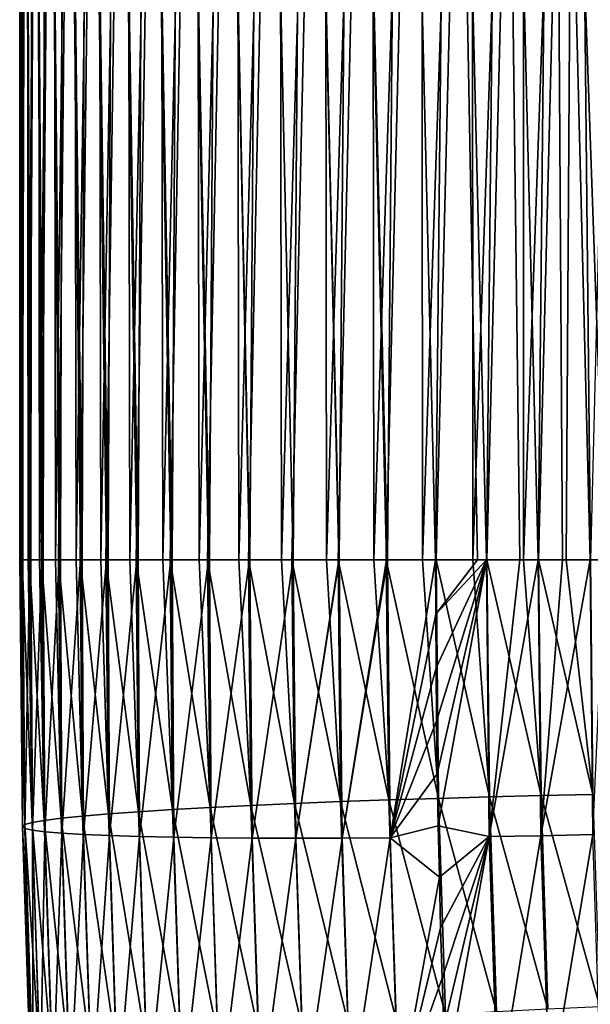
# Model space of a CAD drawing. Header units: millimetres. Extents: x -522 to 188, y -54 to 63.
# Tile 908 of 1056: x 2.5 to 5.64, y -42.34 to -36.91. Entities that reach past the tile are written whole.
import ezdxf

# ---------------------------------------------------------------- set-up
doc = ezdxf.new("R2010")
doc.units = ezdxf.units.MM
doc.header["$LTSCALE"] = 65.185185
for name, color, linetype in [('34', 7, 'CONTINUOUS'), ('35', 7, 'CONTINUOUS'), ('39', 7, 'CONTINUOUS'), ('40', 7, 'CONTINUOUS')]:
    doc.layers.add(name, color=color, linetype=linetype)

msp = doc.modelspace()

# ---------------------------------------------------------------- linework, layer by layer
at = {"layer": '34', "linetype": 'CONTINUOUS'}
for points in [[(5.2757, -31.7857, -2.9916), (5.5611, -31.7857, -2.9994), (5.2757, -39.8857, -2.9916), (5.2757, -31.7857, -2.9916)], [(5.2757, -39.8857, -2.9916), (5.5611, -31.7857, -2.9994), (5.3584, -39.8857, -2.9967), (5.2757, -39.8857, -2.9916)], [(5.3584, -39.8857, -2.9967), (5.5611, -31.7857, -2.9994), (5.5105, -39.8857, -3), (5.3584, -39.8857, -2.9967)], [(5.5105, -39.8857, -3), (5.5611, -31.7857, -2.9994), (5.6442, -39.8857, -2.9965), (5.5105, -39.8857, -3)], [(5.5611, -31.7857, -2.9994), (5.846, -31.7857, -2.98), (5.6442, -39.8857, -2.9965), (5.5611, -31.7857, -2.9994)]]:
    msp.add_3dface(points, dxfattribs=at)
at = {"layer": '35', "linetype": 'CONTINUOUS'}
for points in [[(2.51, -39.8857, -0.2453), (2.5, -39.8857, 0.0034), (2.5069, -31.7857, -0.2038), (2.51, -39.8857, -0.2453)], [(2.5, -39.8857, 0.0034), (2.5002, -39.8857, 0.0372), (2.5069, -31.7857, -0.2038), (2.5, -39.8857, 0.0034)], [(2.5069, -31.7857, -0.2038), (2.5002, -39.8857, 0.0372), (2.5011, -31.7857, 0.0817), (2.5069, -31.7857, -0.2038)], [(2.5002, -39.8857, 0.0372), (2.5139, -39.8857, 0.2889), (2.5011, -31.7857, 0.0817), (2.5002, -39.8857, 0.0372)], [(2.5139, -39.8857, 0.2889), (2.5171, -39.8857, 0.3194), (2.5011, -31.7857, 0.0817), (2.5139, -39.8857, 0.2889)], [(2.5011, -31.7857, 0.0817), (2.5171, -39.8857, 0.3194), (2.5225, -31.7857, 0.3664), (2.5011, -31.7857, 0.0817)], [(2.5399, -31.7857, -0.4874), (2.51, -39.8857, -0.2453), (2.5069, -31.7857, -0.2038), (2.5399, -31.7857, -0.4874)], [(2.5133, -39.8857, -0.282), (2.51, -39.8857, -0.2453), (2.5399, -31.7857, -0.4874), (2.5133, -39.8857, -0.282)], [(2.5464, -39.8857, -0.5257), (2.5133, -39.8857, -0.282), (2.5399, -31.7857, -0.4874), (2.5464, -39.8857, -0.5257)], [(2.5171, -39.8857, 0.3194), (2.555, -39.8857, 0.5717), (2.5225, -31.7857, 0.3664), (2.5171, -39.8857, 0.3194)], [(2.5225, -31.7857, 0.3664), (2.5604, -39.8857, 0.5988), (2.5708, -31.7857, 0.6477), (2.5225, -31.7857, 0.3664)], [(2.555, -39.8857, 0.5717), (2.5604, -39.8857, 0.5988), (2.5225, -31.7857, 0.3664), (2.555, -39.8857, 0.5717)], [(2.5996, -31.7857, -0.7665), (2.5464, -39.8857, -0.5257), (2.5399, -31.7857, -0.4874), (2.5996, -31.7857, -0.7665)], [(2.5537, -39.8857, -0.5649), (2.5464, -39.8857, -0.5257), (2.5996, -31.7857, -0.7665), (2.5537, -39.8857, -0.5649)], [(2.609, -39.8857, -0.8013), (2.5537, -39.8857, -0.5649), (2.5996, -31.7857, -0.7665), (2.609, -39.8857, -0.8013)], [(2.5604, -39.8857, 0.5988), (2.6227, -39.8857, 0.8493), (2.5708, -31.7857, 0.6477), (2.5604, -39.8857, 0.5988)], [(2.5708, -31.7857, 0.6477), (2.6298, -39.8857, 0.8729), (2.6456, -31.7857, 0.9232), (2.5708, -31.7857, 0.6477)], [(2.6227, -39.8857, 0.8493), (2.6298, -39.8857, 0.8729), (2.5708, -31.7857, 0.6477), (2.6227, -39.8857, 0.8493)], [(2.6856, -31.7857, -1.0388), (2.609, -39.8857, -0.8013), (2.5996, -31.7857, -0.7665), (2.6856, -31.7857, -1.0388)], [(2.6208, -39.8857, -0.8427), (2.609, -39.8857, -0.8013), (2.6856, -31.7857, -1.0388), (2.6208, -39.8857, -0.8427)], [(2.6973, -39.8857, -1.07), (2.6208, -39.8857, -0.8427), (2.6856, -31.7857, -1.0388), (2.6973, -39.8857, -1.07)], [(2.6298, -39.8857, 0.8729), (2.7166, -39.8857, 1.1192), (2.6456, -31.7857, 0.9232), (2.6298, -39.8857, 0.8729)], [(2.6456, -31.7857, 0.9232), (2.7247, -39.8857, 1.1392), (2.7463, -31.7857, 1.1904), (2.6456, -31.7857, 0.9232)], [(2.7166, -39.8857, 1.1192), (2.7247, -39.8857, 1.1392), (2.6456, -31.7857, 0.9232), (2.7166, -39.8857, 1.1192)], [(2.7971, -31.7857, -1.3016), (2.6973, -39.8857, -1.07), (2.6856, -31.7857, -1.0388), (2.7971, -31.7857, -1.3016)], [(2.714, -39.8857, -1.1129), (2.6973, -39.8857, -1.07), (2.7971, -31.7857, -1.3016), (2.714, -39.8857, -1.1129)], [(2.8105, -39.8857, -1.329), (2.714, -39.8857, -1.1129), (2.7971, -31.7857, -1.3016), (2.8105, -39.8857, -1.329)], [(2.7247, -39.8857, 1.1392), (2.8357, -39.8857, 1.379), (2.7463, -31.7857, 1.1904), (2.7247, -39.8857, 1.1392)], [(2.7463, -31.7857, 1.1904), (2.8443, -39.8857, 1.3954), (2.8719, -31.7857, 1.4468), (2.7463, -31.7857, 1.1904)], [(2.8357, -39.8857, 1.379), (2.8443, -39.8857, 1.3954), (2.7463, -31.7857, 1.1904), (2.8357, -39.8857, 1.379)], [(2.933, -31.7857, -1.5526), (2.8105, -39.8857, -1.329), (2.7971, -31.7857, -1.3016), (2.933, -31.7857, -1.5526)], [(2.8326, -39.8857, -1.3729), (2.8105, -39.8857, -1.329), (2.933, -31.7857, -1.5526), (2.8326, -39.8857, -1.3729)], [(2.9475, -39.8857, -1.5763), (2.8326, -39.8857, -1.3729), (2.933, -31.7857, -1.5526), (2.9475, -39.8857, -1.5763)], [(2.8443, -39.8857, 1.3954), (2.979, -39.8857, 1.6263), (2.8719, -31.7857, 1.4468), (2.8443, -39.8857, 1.3954)], [(2.8719, -31.7857, 1.4468), (2.9874, -39.8857, 1.6392), (3.0213, -31.7857, 1.69), (2.8719, -31.7857, 1.4468)], [(2.979, -39.8857, 1.6263), (2.9874, -39.8857, 1.6392), (2.8719, -31.7857, 1.4468), (2.979, -39.8857, 1.6263)], [(3.0922, -31.7857, -1.7896), (2.9475, -39.8857, -1.5763), (2.933, -31.7857, -1.5526), (3.0922, -31.7857, -1.7896)], [(2.9753, -39.8857, -1.6205), (2.9475, -39.8857, -1.5763), (3.0922, -31.7857, -1.7896), (2.9753, -39.8857, -1.6205)], [(3.1072, -39.8857, -1.8096), (2.9753, -39.8857, -1.6205), (3.0922, -31.7857, -1.7896), (3.1072, -39.8857, -1.8096)], [(2.9874, -39.8857, 1.6392), (3.1452, -39.8857, 1.8587), (3.0213, -31.7857, 1.69), (2.9874, -39.8857, 1.6392)], [(3.1452, -39.8857, 1.8587), (3.1529, -39.8857, 1.8684), (3.0213, -31.7857, 1.69), (3.1452, -39.8857, 1.8587)], [(3.0213, -31.7857, 1.69), (3.1529, -39.8857, 1.8684), (3.1932, -31.7857, 1.918), (3.0213, -31.7857, 1.69)], [(3.2733, -31.7857, -2.0104), (3.1072, -39.8857, -1.8096), (3.0922, -31.7857, -1.7896), (3.2733, -31.7857, -2.0104)], [(3.1409, -39.8857, -1.8533), (3.1072, -39.8857, -1.8096), (3.2733, -31.7857, -2.0104), (3.1409, -39.8857, -1.8533)], [(3.2882, -39.8857, -2.0268), (3.1409, -39.8857, -1.8533), (3.2733, -31.7857, -2.0104), (3.2882, -39.8857, -2.0268)], [(3.1529, -39.8857, 1.8684), (3.3328, -39.8857, 2.0744), (3.1932, -31.7857, 1.918), (3.1529, -39.8857, 1.8684)], [(3.1932, -31.7857, 1.918), (3.3392, -39.8857, 2.0811), (3.386, -31.7857, 2.1286), (3.1932, -31.7857, 1.918)], [(3.3328, -39.8857, 2.0744), (3.3392, -39.8857, 2.0811), (3.1932, -31.7857, 1.918), (3.3328, -39.8857, 2.0744)], [(3.4744, -31.7857, -2.2129), (3.2882, -39.8857, -2.0268), (3.2733, -31.7857, -2.0104), (3.4744, -31.7857, -2.2129)], [(3.328, -39.8857, -2.0694), (3.2882, -39.8857, -2.0268), (3.4744, -31.7857, -2.2129), (3.328, -39.8857, -2.0694)], [(3.4888, -39.8857, -2.226), (3.328, -39.8857, -2.0694), (3.4744, -31.7857, -2.2129), (3.4888, -39.8857, -2.226)], [(3.3392, -39.8857, 2.0811), (3.54, -39.8857, 2.2712), (3.386, -31.7857, 2.1286), (3.3392, -39.8857, 2.0811)], [(3.386, -31.7857, 2.1286), (3.5447, -39.8857, 2.2752), (3.5979, -31.7857, 2.3199), (3.386, -31.7857, 2.1286)], [(3.54, -39.8857, 2.2712), (3.5447, -39.8857, 2.2752), (3.386, -31.7857, 2.1286), (3.54, -39.8857, 2.2712)], [(3.694, -31.7857, -2.3955), (3.4888, -39.8857, -2.226), (3.4744, -31.7857, -2.2129), (3.694, -31.7857, -2.3955)], [(3.5348, -39.8857, -2.2667), (3.4888, -39.8857, -2.226), (3.694, -31.7857, -2.3955), (3.5348, -39.8857, -2.2667)], [(3.7073, -39.8857, -2.4054), (3.5348, -39.8857, -2.2667), (3.694, -31.7857, -2.3955), (3.7073, -39.8857, -2.4054)], [(3.5447, -39.8857, 2.2752), (3.765, -39.8857, 2.4474), (3.5979, -31.7857, 2.3199), (3.5447, -39.8857, 2.2752)], [(3.5979, -31.7857, 2.3199), (3.7675, -39.8857, 2.4492), (3.827, -31.7857, 2.4902), (3.5979, -31.7857, 2.3199)], [(3.765, -39.8857, 2.4474), (3.7675, -39.8857, 2.4492), (3.5979, -31.7857, 2.3199), (3.765, -39.8857, 2.4474)], [(3.9298, -31.7857, -2.5563), (3.7073, -39.8857, -2.4054), (3.694, -31.7857, -2.3955), (3.9298, -31.7857, -2.5563)], [(3.7594, -39.8857, -2.4434), (3.7073, -39.8857, -2.4054), (3.9298, -31.7857, -2.5563), (3.7594, -39.8857, -2.4434)], [(3.9417, -39.8857, -2.5635), (3.7594, -39.8857, -2.4434), (3.9298, -31.7857, -2.5563), (3.9417, -39.8857, -2.5635)], [(3.7675, -39.8857, 2.4492), (4.0057, -39.8857, 2.6014), (3.827, -31.7857, 2.4902), (3.7675, -39.8857, 2.4492)], [(3.827, -31.7857, 2.4902), (4.0057, -39.8857, 2.6014), (4.0713, -31.7857, 2.6379), (3.827, -31.7857, 2.4902)], [(4.1799, -31.7857, -2.694), (3.9417, -39.8857, -2.5635), (3.9298, -31.7857, -2.5563), (4.1799, -31.7857, -2.694)], [(3.9997, -39.8857, -2.5979), (3.9417, -39.8857, -2.5635), (4.1799, -31.7857, -2.694), (3.9997, -39.8857, -2.5979)], [(4.1899, -39.8857, -2.6988), (3.9997, -39.8857, -2.5979), (4.1799, -31.7857, -2.694), (4.1899, -39.8857, -2.6988)], [(4.0057, -39.8857, 2.6014), (4.2573, -39.8857, 2.7305), (4.0713, -31.7857, 2.6379), (4.0057, -39.8857, 2.6014)], [(4.2573, -39.8857, 2.7305), (4.26, -39.8857, 2.7317), (4.0713, -31.7857, 2.6379), (4.2573, -39.8857, 2.7305)], [(4.0713, -31.7857, 2.6379), (4.26, -39.8857, 2.7317), (4.3285, -31.7857, 2.7618), (4.0713, -31.7857, 2.6379)], [(4.442, -31.7857, -2.8072), (4.1899, -39.8857, -2.6988), (4.1799, -31.7857, -2.694), (4.442, -31.7857, -2.8072)], [(4.2537, -39.8857, -2.7289), (4.1899, -39.8857, -2.6988), (4.442, -31.7857, -2.8072), (4.2537, -39.8857, -2.7289)], [(4.4498, -39.8857, -2.8102), (4.2537, -39.8857, -2.7289), (4.442, -31.7857, -2.8072), (4.4498, -39.8857, -2.8102)], [(4.26, -39.8857, 2.7317), (4.5198, -39.8857, 2.8354), (4.3285, -31.7857, 2.7618), (4.26, -39.8857, 2.7317)], [(4.3285, -31.7857, 2.7618), (4.5256, -39.8857, 2.8373), (4.5963, -31.7857, 2.8607), (4.3285, -31.7857, 2.7618)], [(4.5198, -39.8857, 2.8354), (4.5256, -39.8857, 2.8373), (4.3285, -31.7857, 2.7618), (4.5198, -39.8857, 2.8354)], [(4.7136, -31.7857, -2.8951), (4.4498, -39.8857, -2.8102), (4.442, -31.7857, -2.8072), (4.7136, -31.7857, -2.8951)], [(4.519, -39.8857, -2.8351), (4.4498, -39.8857, -2.8102), (4.7136, -31.7857, -2.8951), (4.519, -39.8857, -2.8351)], [(4.719, -39.8857, -2.8965), (4.519, -39.8857, -2.8351), (4.7136, -31.7857, -2.8951), (4.719, -39.8857, -2.8965)], [(4.5256, -39.8857, 2.8373), (4.7911, -39.8857, 2.915), (4.5963, -31.7857, 2.8607), (4.5256, -39.8857, 2.8373)], [(4.5963, -31.7857, 2.8607), (4.7911, -39.8857, 2.915), (4.8723, -31.7857, 2.9336), (4.5963, -31.7857, 2.8607)], [(4.9924, -31.7857, -2.9567), (4.719, -39.8857, -2.8965), (4.7136, -31.7857, -2.8951), (4.9924, -31.7857, -2.9567)], [(4.7933, -39.8857, -2.9156), (4.719, -39.8857, -2.8965), (4.9924, -31.7857, -2.9567), (4.7933, -39.8857, -2.9156)], [(4.7911, -39.8857, 2.915), (5.0214, -39.8857, 2.9616), (4.8723, -31.7857, 2.9336), (4.7911, -39.8857, 2.915)], [(4.9951, -39.8857, -2.9572), (4.7933, -39.8857, -2.9156), (4.9924, -31.7857, -2.9567), (4.9951, -39.8857, -2.9572)], [(4.8723, -31.7857, 2.9336), (5.0714, -39.8857, 2.9692), (5.154, -31.7857, 2.98), (4.8723, -31.7857, 2.9336)], [(5.0214, -39.8857, 2.9616), (5.0714, -39.8857, 2.9692), (4.8723, -31.7857, 2.9336), (5.0214, -39.8857, 2.9616)], [(5.2757, -31.7857, -2.9916), (4.9951, -39.8857, -2.9572), (4.9924, -31.7857, -2.9567), (5.2757, -31.7857, -2.9916)], [(4.9951, -39.8857, -2.9572), (5.2757, -31.7857, -2.9916), (5.0739, -39.8857, -2.9696), (4.9951, -39.8857, -2.9572)], [(5.0714, -39.8857, 2.9692), (5.2547, -39.8857, 2.99), (5.154, -31.7857, 2.98), (5.0714, -39.8857, 2.9692)], [(5.2757, -31.7857, -2.9916), (5.2757, -39.8857, -2.9916), (5.0739, -39.8857, -2.9696), (5.2757, -31.7857, -2.9916)], [(5.154, -31.7857, 2.98), (5.3558, -39.8857, 2.9965), (5.4389, -31.7857, 2.9994), (5.154, -31.7857, 2.98)], [(5.2547, -39.8857, 2.99), (5.3558, -39.8857, 2.9965), (5.154, -31.7857, 2.98), (5.2547, -39.8857, 2.99)], [(5.3558, -39.8857, 2.9965), (5.4895, -39.8857, 3), (5.4389, -31.7857, 2.9994), (5.3558, -39.8857, 2.9965)], [(5.4895, -39.8857, 3), (5.6416, -39.8857, 2.9967), (5.4389, -31.7857, 2.9994), (5.4895, -39.8857, 3)], [(5.6416, -39.8857, 2.9967), (5.7243, -39.8857, 2.9916), (5.4389, -31.7857, 2.9994), (5.6416, -39.8857, 2.9967)], [(5.7243, -39.8857, 2.9916), (5.7243, -31.7857, 2.9916), (5.4389, -31.7857, 2.9994), (5.7243, -39.8857, 2.9916)]]:
    msp.add_3dface(points, dxfattribs=at)
at = {"layer": '39', "linetype": 'CONTINUOUS'}
for points in [[(5.0214, -39.8857, 2.9616), (4.7911, -39.8857, 2.915), (4.7916, -40.1856, 2.914), (5.0214, -39.8857, 2.9616)], [(5.0714, -39.8857, 2.9692), (5.0214, -39.8857, 2.9616), (4.7916, -40.1856, 2.914), (5.0714, -39.8857, 2.9692)], [(4.7933, -40.4821, 2.9111), (5.0714, -39.8857, 2.9692), (4.7916, -40.1856, 2.914), (4.7933, -40.4821, 2.9111)], [(4.7961, -40.7751, 2.9061), (5.0714, -39.8857, 2.9692), (4.7933, -40.4821, 2.9111), (4.7961, -40.7751, 2.9061)], [(4.8001, -41.0649, 2.8991), (5.0714, -39.8857, 2.9692), (4.7961, -40.7751, 2.9061), (4.8001, -41.0649, 2.8991)], [(4.8051, -41.3513, 2.89), (5.0714, -39.8857, 2.9692), (4.8001, -41.0649, 2.8991), (4.8051, -41.3513, 2.89)], [(5.0714, -39.8857, 2.9692), (4.8051, -41.3513, 2.89), (5.0867, -41.4116, 2.942), (5.0714, -39.8857, 2.9692)], [(5.2547, -39.8857, 2.99), (5.0714, -39.8857, 2.9692), (5.0867, -41.4116, 2.942), (5.2547, -39.8857, 2.99)], [(5.3558, -39.8857, 2.9965), (5.0867, -41.4116, 2.942), (5.3711, -41.4066, 2.9694), (5.3558, -39.8857, 2.9965)], [(5.3558, -39.8857, 2.9965), (5.2547, -39.8857, 2.99), (5.0867, -41.4116, 2.942), (5.3558, -39.8857, 2.9965)], [(5.4895, -39.8857, 3), (5.3558, -39.8857, 2.9965), (5.3711, -41.4066, 2.9694), (5.4895, -39.8857, 3)], [(5.6416, -39.8857, 2.9967), (5.4895, -39.8857, 3), (5.3711, -41.4066, 2.9694), (5.6416, -39.8857, 2.9967)], [(5.6568, -41.4007, 2.9696), (5.6416, -39.8857, 2.9967), (5.3711, -41.4066, 2.9694), (5.6568, -41.4007, 2.9696)], [(5.7243, -39.8857, 2.9916), (5.6416, -39.8857, 2.9967), (5.6568, -41.4007, 2.9696), (5.7243, -39.8857, 2.9916)], [(4.8051, -41.3513, 2.89), (4.8114, -41.6344, 2.879), (5.0867, -41.4116, 2.942), (4.8051, -41.3513, 2.89)], [(5.6568, -41.4007, 2.9696), (5.3711, -41.4066, 2.9694), (5.4175, -42.8366, 2.8873), (5.6568, -41.4007, 2.9696)], [(5.703, -42.8238, 2.888), (5.6568, -41.4007, 2.9696), (5.4175, -42.8366, 2.8873), (5.703, -42.8238, 2.888)], [(4.8114, -41.6344, 2.879), (4.8187, -41.9142, 2.8659), (5.0867, -41.4116, 2.942), (4.8114, -41.6344, 2.879)], [(4.8187, -41.9142, 2.8659), (4.8273, -42.1909, 2.8508), (5.0867, -41.4116, 2.942), (4.8187, -41.9142, 2.8659)], [(4.8273, -42.1909, 2.8508), (4.837, -42.4643, 2.8336), (5.0867, -41.4116, 2.942), (4.8273, -42.1909, 2.8508)], [(4.837, -42.4643, 2.8336), (4.8479, -42.7346, 2.8144), (5.0867, -41.4116, 2.942), (4.837, -42.4643, 2.8336)], [(5.0867, -41.4116, 2.942), (4.8479, -42.7346, 2.8144), (5.1333, -42.8472, 2.8596), (5.0867, -41.4116, 2.942)], [(5.0867, -41.4116, 2.942), (5.1333, -42.8472, 2.8596), (5.3711, -41.4066, 2.9694), (5.0867, -41.4116, 2.942)], [(5.3711, -41.4066, 2.9694), (5.1333, -42.8472, 2.8596), (5.4175, -42.8366, 2.8873), (5.3711, -41.4066, 2.9694)]]:
    msp.add_3dface(points, dxfattribs=at)
at = {"layer": '40', "linetype": 'CONTINUOUS'}
for points in [[(2.5148, -41.3559, -0.0228), (2.5, -39.8857, 0.0034), (2.528, -41.3451, -0.3081), (2.5148, -41.3559, -0.0228)], [(2.5, -39.8857, 0.0034), (2.51, -39.8857, -0.2453), (2.528, -41.3451, -0.3081), (2.5, -39.8857, 0.0034)], [(2.5002, -39.8857, 0.0372), (2.5, -39.8857, 0.0034), (2.5148, -41.3559, -0.0228), (2.5002, -39.8857, 0.0372)], [(2.5139, -39.8857, 0.2889), (2.5002, -39.8857, 0.0372), (2.5148, -41.3559, -0.0228), (2.5139, -39.8857, 0.2889)], [(2.51, -39.8857, -0.2453), (2.5133, -39.8857, -0.282), (2.528, -41.3451, -0.3081), (2.51, -39.8857, -0.2453)], [(2.528, -41.3451, -0.3081), (2.5133, -39.8857, -0.282), (2.5683, -41.3338, -0.5908), (2.528, -41.3451, -0.3081)], [(2.5133, -39.8857, -0.282), (2.5464, -39.8857, -0.5257), (2.5683, -41.3338, -0.5908), (2.5133, -39.8857, -0.282)], [(2.5288, -41.3661, 0.2624), (2.5139, -39.8857, 0.2889), (2.5148, -41.3559, -0.0228), (2.5288, -41.3661, 0.2624)], [(2.5171, -39.8857, 0.3194), (2.5139, -39.8857, 0.2889), (2.5288, -41.3661, 0.2624), (2.5171, -39.8857, 0.3194)], [(2.555, -39.8857, 0.5717), (2.5171, -39.8857, 0.3194), (2.5288, -41.3661, 0.2624), (2.555, -39.8857, 0.5717)], [(2.57, -41.3757, 0.5451), (2.555, -39.8857, 0.5717), (2.5288, -41.3661, 0.2624), (2.57, -41.3757, 0.5451)], [(2.5464, -39.8857, -0.5257), (2.5537, -39.8857, -0.5649), (2.5683, -41.3338, -0.5908), (2.5464, -39.8857, -0.5257)], [(2.5683, -41.3338, -0.5908), (2.5537, -39.8857, -0.5649), (2.6353, -41.3222, -0.8684), (2.5683, -41.3338, -0.5908)], [(2.5537, -39.8857, -0.5649), (2.609, -39.8857, -0.8013), (2.6353, -41.3222, -0.8684), (2.5537, -39.8857, -0.5649)], [(2.5604, -39.8857, 0.5988), (2.555, -39.8857, 0.5717), (2.57, -41.3757, 0.5451), (2.5604, -39.8857, 0.5988)], [(2.6227, -39.8857, 0.8493), (2.5604, -39.8857, 0.5988), (2.57, -41.3757, 0.5451), (2.6227, -39.8857, 0.8493)], [(2.6378, -41.3845, 0.8225), (2.6227, -39.8857, 0.8493), (2.57, -41.3757, 0.5451), (2.6378, -41.3845, 0.8225)], [(2.609, -39.8857, -0.8013), (2.6208, -39.8857, -0.8427), (2.6353, -41.3222, -0.8684), (2.609, -39.8857, -0.8013)], [(2.6353, -41.3222, -0.8684), (2.6208, -39.8857, -0.8427), (2.7284, -41.3103, -1.1383), (2.6353, -41.3222, -0.8684)], [(2.6208, -39.8857, -0.8427), (2.6973, -39.8857, -1.07), (2.7284, -41.3103, -1.1383), (2.6208, -39.8857, -0.8427)], [(2.6298, -39.8857, 0.8729), (2.6227, -39.8857, 0.8493), (2.6378, -41.3845, 0.8225), (2.6298, -39.8857, 0.8729)], [(2.7166, -39.8857, 1.1192), (2.6298, -39.8857, 0.8729), (2.6378, -41.3845, 0.8225), (2.7166, -39.8857, 1.1192)], [(2.7318, -41.3925, 1.0923), (2.7166, -39.8857, 1.1192), (2.6378, -41.3845, 0.8225), (2.7318, -41.3925, 1.0923)], [(2.6973, -39.8857, -1.07), (2.714, -39.8857, -1.1129), (2.7284, -41.3103, -1.1383), (2.6973, -39.8857, -1.07)], [(2.7284, -41.3103, -1.1383), (2.714, -39.8857, -1.1129), (2.8468, -41.2982, -1.3981), (2.7284, -41.3103, -1.1383)], [(2.714, -39.8857, -1.1129), (2.8105, -39.8857, -1.329), (2.8468, -41.2982, -1.3981), (2.714, -39.8857, -1.1129)], [(2.7247, -39.8857, 1.1392), (2.7166, -39.8857, 1.1192), (2.7318, -41.3925, 1.0923), (2.7247, -39.8857, 1.1392)], [(2.8357, -39.8857, 1.379), (2.7247, -39.8857, 1.1392), (2.7318, -41.3925, 1.0923), (2.8357, -39.8857, 1.379)], [(2.851, -41.3996, 1.3519), (2.8357, -39.8857, 1.379), (2.7318, -41.3925, 1.0923), (2.851, -41.3996, 1.3519)], [(2.8105, -39.8857, -1.329), (2.8326, -39.8857, -1.3729), (2.8468, -41.2982, -1.3981), (2.8105, -39.8857, -1.329)], [(2.8468, -41.2982, -1.3981), (2.8326, -39.8857, -1.3729), (2.9894, -41.2861, -1.6454), (2.8468, -41.2982, -1.3981)], [(2.8326, -39.8857, -1.3729), (2.9475, -39.8857, -1.5763), (2.9894, -41.2861, -1.6454), (2.8326, -39.8857, -1.3729)], [(2.8443, -39.8857, 1.3954), (2.8357, -39.8857, 1.379), (2.851, -41.3996, 1.3519), (2.8443, -39.8857, 1.3954)], [(2.979, -39.8857, 1.6263), (2.8443, -39.8857, 1.3954), (2.851, -41.3996, 1.3519), (2.979, -39.8857, 1.6263)], [(2.9943, -41.4057, 1.5991), (2.979, -39.8857, 1.6263), (2.851, -41.3996, 1.3519), (2.9943, -41.4057, 1.5991)], [(2.9475, -39.8857, -1.5763), (2.9753, -39.8857, -1.6205), (2.9894, -41.2861, -1.6454), (2.9475, -39.8857, -1.5763)], [(2.9894, -41.2861, -1.6454), (2.9753, -39.8857, -1.6205), (3.1549, -41.2741, -1.8781), (2.9894, -41.2861, -1.6454)], [(2.9753, -39.8857, -1.6205), (3.1072, -39.8857, -1.8096), (3.1549, -41.2741, -1.8781), (2.9753, -39.8857, -1.6205)], [(2.9874, -39.8857, 1.6392), (2.979, -39.8857, 1.6263), (2.9943, -41.4057, 1.5991), (2.9874, -39.8857, 1.6392)], [(3.1452, -39.8857, 1.8587), (2.9874, -39.8857, 1.6392), (2.9943, -41.4057, 1.5991), (3.1452, -39.8857, 1.8587)], [(3.1605, -41.4108, 1.8315), (3.1452, -39.8857, 1.8587), (2.9943, -41.4057, 1.5991), (3.1605, -41.4108, 1.8315)], [(3.1072, -39.8857, -1.8096), (3.1409, -39.8857, -1.8533), (3.1549, -41.2741, -1.8781), (3.1072, -39.8857, -1.8096)], [(3.1549, -41.2741, -1.8781), (3.1409, -39.8857, -1.8533), (3.3419, -41.2622, -2.0939), (3.1549, -41.2741, -1.8781)], [(3.1409, -39.8857, -1.8533), (3.2882, -39.8857, -2.0268), (3.3419, -41.2622, -2.0939), (3.1409, -39.8857, -1.8533)], [(3.1529, -39.8857, 1.8684), (3.1452, -39.8857, 1.8587), (3.1605, -41.4108, 1.8315), (3.1529, -39.8857, 1.8684)], [(3.3328, -39.8857, 2.0744), (3.1529, -39.8857, 1.8684), (3.1605, -41.4108, 1.8315), (3.3328, -39.8857, 2.0744)], [(3.3481, -41.4148, 2.0471), (3.3328, -39.8857, 2.0744), (3.1605, -41.4108, 1.8315), (3.3481, -41.4148, 2.0471)], [(3.2882, -39.8857, -2.0268), (3.328, -39.8857, -2.0694), (3.3419, -41.2622, -2.0939), (3.2882, -39.8857, -2.0268)], [(3.3419, -41.2622, -2.0939), (3.328, -39.8857, -2.0694), (3.5485, -41.2506, -2.291), (3.3419, -41.2622, -2.0939)], [(3.328, -39.8857, -2.0694), (3.4888, -39.8857, -2.226), (3.5485, -41.2506, -2.291), (3.328, -39.8857, -2.0694)], [(3.3392, -39.8857, 2.0811), (3.3328, -39.8857, 2.0744), (3.3481, -41.4148, 2.0471), (3.3392, -39.8857, 2.0811)], [(3.54, -39.8857, 2.2712), (3.3392, -39.8857, 2.0811), (3.3481, -41.4148, 2.0471), (3.54, -39.8857, 2.2712)], [(3.5554, -41.4178, 2.2438), (3.54, -39.8857, 2.2712), (3.3481, -41.4148, 2.0471), (3.5554, -41.4178, 2.2438)], [(3.4888, -39.8857, -2.226), (3.5348, -39.8857, -2.2667), (3.5485, -41.2506, -2.291), (3.4888, -39.8857, -2.226)], [(3.5485, -41.2506, -2.291), (3.5348, -39.8857, -2.2667), (3.773, -41.2394, -2.4675), (3.5485, -41.2506, -2.291)], [(3.5348, -39.8857, -2.2667), (3.7073, -39.8857, -2.4054), (3.773, -41.2394, -2.4675), (3.5348, -39.8857, -2.2667)], [(3.5447, -39.8857, 2.2752), (3.54, -39.8857, 2.2712), (3.5554, -41.4178, 2.2438), (3.5447, -39.8857, 2.2752)], [(3.765, -39.8857, 2.4474), (3.5447, -39.8857, 2.2752), (3.5554, -41.4178, 2.2438), (3.765, -39.8857, 2.4474)], [(3.7804, -41.4196, 2.42), (3.765, -39.8857, 2.4474), (3.5554, -41.4178, 2.2438), (3.7804, -41.4196, 2.42)], [(3.7073, -39.8857, -2.4054), (3.7594, -39.8857, -2.4434), (3.773, -41.2394, -2.4675), (3.7073, -39.8857, -2.4054)], [(3.773, -41.2394, -2.4675), (3.7594, -39.8857, -2.4434), (4.0133, -41.2287, -2.6218), (3.773, -41.2394, -2.4675)], [(3.7594, -39.8857, -2.4434), (3.9417, -39.8857, -2.5635), (4.0133, -41.2287, -2.6218), (3.7594, -39.8857, -2.4434)], [(3.7675, -39.8857, 2.4492), (3.765, -39.8857, 2.4474), (3.7804, -41.4196, 2.42), (3.7675, -39.8857, 2.4492)], [(4.0057, -39.8857, 2.6014), (3.7675, -39.8857, 2.4492), (3.7804, -41.4196, 2.42), (4.0057, -39.8857, 2.6014)], [(4.0211, -41.4202, 2.574), (4.0057, -39.8857, 2.6014), (3.7804, -41.4196, 2.42), (4.0211, -41.4202, 2.574)], [(3.9417, -39.8857, -2.5635), (3.9997, -39.8857, -2.5979), (4.0133, -41.2287, -2.6218), (3.9417, -39.8857, -2.5635)], [(4.0133, -41.2287, -2.6218), (3.9997, -39.8857, -2.5979), (4.2672, -41.2186, -2.7526), (4.0133, -41.2287, -2.6218)], [(3.9997, -39.8857, -2.5979), (4.1899, -39.8857, -2.6988), (4.2672, -41.2186, -2.7526), (3.9997, -39.8857, -2.5979)], [(4.2573, -39.8857, 2.7305), (4.0057, -39.8857, 2.6014), (4.0211, -41.4202, 2.574), (4.2573, -39.8857, 2.7305)], [(4.2754, -41.4197, 2.7043), (4.26, -39.8857, 2.7317), (4.0211, -41.4202, 2.574), (4.2754, -41.4197, 2.7043)], [(4.26, -39.8857, 2.7317), (4.2573, -39.8857, 2.7305), (4.0211, -41.4202, 2.574), (4.26, -39.8857, 2.7317)], [(4.1899, -39.8857, -2.6988), (4.2537, -39.8857, -2.7289), (4.2672, -41.2186, -2.7526), (4.1899, -39.8857, -2.6988)], [(4.2672, -41.2186, -2.7526), (4.2537, -39.8857, -2.7289), (4.5324, -41.2091, -2.8586), (4.2672, -41.2186, -2.7526)], [(4.2537, -39.8857, -2.7289), (4.4498, -39.8857, -2.8102), (4.5324, -41.2091, -2.8586), (4.2537, -39.8857, -2.7289)], [(4.5198, -39.8857, 2.8354), (4.26, -39.8857, 2.7317), (4.2754, -41.4197, 2.7043), (4.5198, -39.8857, 2.8354)], [(4.541, -41.4181, 2.81), (4.5256, -39.8857, 2.8373), (4.2754, -41.4197, 2.7043), (4.541, -41.4181, 2.81)], [(4.5256, -39.8857, 2.8373), (4.5198, -39.8857, 2.8354), (4.2754, -41.4197, 2.7043), (4.5256, -39.8857, 2.8373)], [(4.4498, -39.8857, -2.8102), (4.519, -39.8857, -2.8351), (4.5324, -41.2091, -2.8586), (4.4498, -39.8857, -2.8102)], [(4.519, -39.8857, -2.8351), (4.719, -39.8857, -2.8965), (4.8065, -41.2005, -2.9389), (4.519, -39.8857, -2.8351)], [(4.5324, -41.2091, -2.8586), (4.519, -39.8857, -2.8351), (4.8065, -41.2005, -2.9389), (4.5324, -41.2091, -2.8586)], [(4.7911, -39.8857, 2.915), (4.5256, -39.8857, 2.8373), (4.541, -41.4181, 2.81), (4.7911, -39.8857, 2.915)], [(4.7916, -40.1856, 2.914), (4.7911, -39.8857, 2.915), (4.541, -41.4181, 2.81), (4.7916, -40.1856, 2.914)], [(4.719, -39.8857, -2.8965), (4.7933, -39.8857, -2.9156), (4.8065, -41.2005, -2.9389), (4.719, -39.8857, -2.8965)], [(4.8065, -41.2005, -2.9389), (4.7933, -39.8857, -2.9156), (5.0871, -41.1926, -2.9928), (4.8065, -41.2005, -2.9389)], [(4.7933, -39.8857, -2.9156), (4.9951, -39.8857, -2.9572), (5.0871, -41.1926, -2.9928), (4.7933, -39.8857, -2.9156)], [(4.9951, -39.8857, -2.9572), (5.0739, -39.8857, -2.9696), (5.0871, -41.1926, -2.9928), (4.9951, -39.8857, -2.9572)], [(5.0871, -41.1926, -2.9928), (5.0739, -39.8857, -2.9696), (5.3715, -41.1857, -3.0197), (5.0871, -41.1926, -2.9928)], [(5.0739, -39.8857, -2.9696), (5.2757, -39.8857, -2.9916), (5.3715, -41.1857, -3.0197), (5.0739, -39.8857, -2.9696)], [(5.2757, -39.8857, -2.9916), (5.3584, -39.8857, -2.9967), (5.3715, -41.1857, -3.0197), (5.2757, -39.8857, -2.9916)], [(5.3584, -39.8857, -2.9967), (5.5105, -39.8857, -3), (5.6572, -41.1797, -3.0195), (5.3584, -39.8857, -2.9967)], [(5.3715, -41.1857, -3.0197), (5.3584, -39.8857, -2.9967), (5.6572, -41.1797, -3.0195), (5.3715, -41.1857, -3.0197)], [(5.5105, -39.8857, -3), (5.6442, -39.8857, -2.9965), (5.6572, -41.1797, -3.0195), (5.5105, -39.8857, -3)], [(4.7933, -40.4821, 2.9111), (4.7916, -40.1856, 2.914), (4.541, -41.4181, 2.81), (4.7933, -40.4821, 2.9111)], [(4.7961, -40.7751, 2.9061), (4.7933, -40.4821, 2.9111), (4.541, -41.4181, 2.81), (4.7961, -40.7751, 2.9061)], [(4.8001, -41.0649, 2.8991), (4.7961, -40.7751, 2.9061), (4.541, -41.4181, 2.81), (4.8001, -41.0649, 2.8991)], [(4.8051, -41.3513, 2.89), (4.8001, -41.0649, 2.8991), (4.541, -41.4181, 2.81), (4.8051, -41.3513, 2.89)], [(5.3715, -41.1857, -3.0197), (5.6572, -41.1797, -3.0195), (5.6953, -42.3499, -3.0865), (5.3715, -41.1857, -3.0197)], [(3.8133, -42.4781, -2.5385), (3.5485, -41.2506, -2.291), (3.773, -41.2394, -2.4675), (3.8133, -42.4781, -2.5385)], [(4.0532, -42.4551, -2.6921), (3.773, -41.2394, -2.4675), (4.0133, -41.2287, -2.6218), (4.0532, -42.4551, -2.6921)], [(3.8133, -42.4781, -2.5385), (3.773, -41.2394, -2.4675), (4.0532, -42.4551, -2.6921), (3.8133, -42.4781, -2.5385)], [(4.3068, -42.4334, -2.8222), (4.0133, -41.2287, -2.6218), (4.2672, -41.2186, -2.7526), (4.3068, -42.4334, -2.8222)], [(4.0532, -42.4551, -2.6921), (4.0133, -41.2287, -2.6218), (4.3068, -42.4334, -2.8222), (4.0532, -42.4551, -2.6921)], [(4.5716, -42.4131, -2.9276), (4.2672, -41.2186, -2.7526), (4.5324, -41.2091, -2.8586), (4.5716, -42.4131, -2.9276)], [(4.3068, -42.4334, -2.8222), (4.2672, -41.2186, -2.7526), (4.5716, -42.4131, -2.9276), (4.3068, -42.4334, -2.8222)], [(4.8454, -42.3944, -3.0073), (4.5324, -41.2091, -2.8586), (4.8065, -41.2005, -2.9389), (4.8454, -42.3944, -3.0073)], [(4.5716, -42.4131, -2.9276), (4.5324, -41.2091, -2.8586), (4.8454, -42.3944, -3.0073), (4.5716, -42.4131, -2.9276)], [(5.1257, -42.3776, -3.0607), (4.8065, -41.2005, -2.9389), (5.0871, -41.1926, -2.9928), (5.1257, -42.3776, -3.0607)], [(4.8454, -42.3944, -3.0073), (4.8065, -41.2005, -2.9389), (5.1257, -42.3776, -3.0607), (4.8454, -42.3944, -3.0073)], [(5.4098, -42.3627, -3.0871), (5.0871, -41.1926, -2.9928), (5.3715, -41.1857, -3.0197), (5.4098, -42.3627, -3.0871)], [(5.1257, -42.3776, -3.0607), (5.0871, -41.1926, -2.9928), (5.4098, -42.3627, -3.0871), (5.1257, -42.3776, -3.0607)], [(5.4098, -42.3627, -3.0871), (5.3715, -41.1857, -3.0197), (5.6953, -42.3499, -3.0865), (5.4098, -42.3627, -3.0871)], [(3.0315, -42.5784, -1.7196), (2.8468, -41.2982, -1.3981), (2.9894, -41.2861, -1.6454), (3.0315, -42.5784, -1.7196)], [(3.1966, -42.5525, -1.9515), (2.9894, -41.2861, -1.6454), (3.1549, -41.2741, -1.8781), (3.1966, -42.5525, -1.9515)], [(3.0315, -42.5784, -1.7196), (2.9894, -41.2861, -1.6454), (3.1966, -42.5525, -1.9515), (3.0315, -42.5784, -1.7196)], [(3.3831, -42.5271, -2.1665), (3.1549, -41.2741, -1.8781), (3.3419, -41.2622, -2.0939), (3.3831, -42.5271, -2.1665)], [(3.1966, -42.5525, -1.9515), (3.1549, -41.2741, -1.8781), (3.3831, -42.5271, -2.1665), (3.1966, -42.5525, -1.9515)], [(3.5893, -42.5022, -2.3628), (3.3419, -41.2622, -2.0939), (3.5485, -41.2506, -2.291), (3.5893, -42.5022, -2.3628)], [(3.3831, -42.5271, -2.1665), (3.3419, -41.2622, -2.0939), (3.5893, -42.5022, -2.3628), (3.3831, -42.5271, -2.1665)], [(3.5893, -42.5022, -2.3628), (3.5485, -41.2506, -2.291), (3.8133, -42.4781, -2.5385), (3.5893, -42.5022, -2.3628)], [(2.5722, -42.7049, -0.3862), (2.5148, -41.3559, -0.0228), (2.528, -41.3451, -0.3081), (2.5722, -42.7049, -0.3862)], [(2.6121, -42.6807, -0.6682), (2.528, -41.3451, -0.3081), (2.5683, -41.3338, -0.5908), (2.6121, -42.6807, -0.6682)], [(2.5722, -42.7049, -0.3862), (2.528, -41.3451, -0.3081), (2.6121, -42.6807, -0.6682), (2.5722, -42.7049, -0.3862)], [(2.6787, -42.6558, -0.945), (2.5683, -41.3338, -0.5908), (2.6353, -41.3222, -0.8684), (2.6787, -42.6558, -0.945)], [(2.6121, -42.6807, -0.6682), (2.5683, -41.3338, -0.5908), (2.6787, -42.6558, -0.945), (2.6121, -42.6807, -0.6682)], [(2.7714, -42.6302, -1.2141), (2.6353, -41.3222, -0.8684), (2.7284, -41.3103, -1.1383), (2.7714, -42.6302, -1.2141)], [(2.6787, -42.6558, -0.945), (2.6353, -41.3222, -0.8684), (2.7714, -42.6302, -1.2141), (2.6787, -42.6558, -0.945)], [(2.8893, -42.6044, -1.4731), (2.7284, -41.3103, -1.1383), (2.8468, -41.2982, -1.3981), (2.8893, -42.6044, -1.4731)], [(2.7714, -42.6302, -1.2141), (2.7284, -41.3103, -1.1383), (2.8893, -42.6044, -1.4731), (2.7714, -42.6302, -1.2141)], [(2.8893, -42.6044, -1.4731), (2.8468, -41.2982, -1.3981), (3.0315, -42.5784, -1.7196), (2.8893, -42.6044, -1.4731)], [(2.5594, -42.7281, -0.1017), (2.5148, -41.3559, -0.0228), (2.5722, -42.7049, -0.3862), (2.5594, -42.7281, -0.1017)], [(2.5594, -42.7281, -0.1017), (2.5288, -41.3661, 0.2624), (2.5148, -41.3559, -0.0228), (2.5594, -42.7281, -0.1017)], [(2.5738, -42.75, 0.1829), (2.5288, -41.3661, 0.2624), (2.5594, -42.7281, -0.1017), (2.5738, -42.75, 0.1829)], [(2.5738, -42.75, 0.1829), (2.57, -41.3757, 0.5451), (2.5288, -41.3661, 0.2624), (2.5738, -42.75, 0.1829)], [(2.6153, -42.7705, 0.4649), (2.6378, -41.3845, 0.8225), (2.57, -41.3757, 0.5451), (2.6153, -42.7705, 0.4649)], [(2.6153, -42.7705, 0.4649), (2.57, -41.3757, 0.5451), (2.5738, -42.75, 0.1829), (2.6153, -42.7705, 0.4649)], [(2.6835, -42.7895, 0.7418), (2.6378, -41.3845, 0.8225), (2.6153, -42.7705, 0.4649), (2.6835, -42.7895, 0.7418)], [(2.6835, -42.7895, 0.7418), (2.7318, -41.3925, 1.0923), (2.6378, -41.3845, 0.8225), (2.6835, -42.7895, 0.7418)], [(2.7777, -42.8066, 1.011), (2.7318, -41.3925, 1.0923), (2.6835, -42.7895, 0.7418), (2.7777, -42.8066, 1.011)], [(2.7777, -42.8066, 1.011), (2.851, -41.3996, 1.3519), (2.7318, -41.3925, 1.0923), (2.7777, -42.8066, 1.011)], [(2.8972, -42.8218, 1.2702), (2.851, -41.3996, 1.3519), (2.7777, -42.8066, 1.011), (2.8972, -42.8218, 1.2702)], [(2.8972, -42.8218, 1.2702), (2.9943, -41.4057, 1.5991), (2.851, -41.3996, 1.3519), (2.8972, -42.8218, 1.2702)], [(4.8114, -41.6344, 2.879), (4.8051, -41.3513, 2.89), (4.541, -41.4181, 2.81), (4.8114, -41.6344, 2.879)], [(3.0407, -42.8349, 1.5169), (2.9943, -41.4057, 1.5991), (2.8972, -42.8218, 1.2702), (3.0407, -42.8349, 1.5169)], [(3.0407, -42.8349, 1.5169), (3.1605, -41.4108, 1.8315), (2.9943, -41.4057, 1.5991), (3.0407, -42.8349, 1.5169)], [(3.2071, -42.8458, 1.749), (3.1605, -41.4108, 1.8315), (3.0407, -42.8349, 1.5169), (3.2071, -42.8458, 1.749)], [(3.2071, -42.8458, 1.749), (3.3481, -41.4148, 2.0471), (3.1605, -41.4108, 1.8315), (3.2071, -42.8458, 1.749)], [(3.3949, -42.8545, 1.9643), (3.3481, -41.4148, 2.0471), (3.2071, -42.8458, 1.749), (3.3949, -42.8545, 1.9643)], [(3.3949, -42.8545, 1.9643), (3.5554, -41.4178, 2.2438), (3.3481, -41.4148, 2.0471), (3.3949, -42.8545, 1.9643)], [(3.6022, -42.8607, 2.1609), (3.5554, -41.4178, 2.2438), (3.3949, -42.8545, 1.9643), (3.6022, -42.8607, 2.1609)], [(3.6022, -42.8607, 2.1609), (3.7804, -41.4196, 2.42), (3.5554, -41.4178, 2.2438), (3.6022, -42.8607, 2.1609)], [(3.8273, -42.8645, 2.3369), (3.7804, -41.4196, 2.42), (3.6022, -42.8607, 2.1609), (3.8273, -42.8645, 2.3369)], [(3.8273, -42.8645, 2.3369), (4.0211, -41.4202, 2.574), (3.7804, -41.4196, 2.42), (3.8273, -42.8645, 2.3369)], [(4.068, -42.8659, 2.4909), (4.0211, -41.4202, 2.574), (3.8273, -42.8645, 2.3369), (4.068, -42.8659, 2.4909)], [(4.068, -42.8659, 2.4909), (4.2754, -41.4197, 2.7043), (4.0211, -41.4202, 2.574), (4.068, -42.8659, 2.4909)], [(4.3223, -42.8648, 2.6213), (4.2754, -41.4197, 2.7043), (4.068, -42.8659, 2.4909), (4.3223, -42.8648, 2.6213)], [(4.3223, -42.8648, 2.6213), (4.541, -41.4181, 2.81), (4.2754, -41.4197, 2.7043), (4.3223, -42.8648, 2.6213)], [(4.5878, -42.8613, 2.7271), (4.541, -41.4181, 2.81), (4.3223, -42.8648, 2.6213), (4.5878, -42.8613, 2.7271)], [(4.5878, -42.8613, 2.7271), (4.8114, -41.6344, 2.879), (4.541, -41.4181, 2.81), (4.5878, -42.8613, 2.7271)], [(4.8187, -41.9142, 2.8659), (4.8114, -41.6344, 2.879), (4.5878, -42.8613, 2.7271), (4.8187, -41.9142, 2.8659)], [(4.8273, -42.1909, 2.8508), (4.8187, -41.9142, 2.8659), (4.5878, -42.8613, 2.7271), (4.8273, -42.1909, 2.8508)], [(4.837, -42.4643, 2.8336), (4.8273, -42.1909, 2.8508), (4.5878, -42.8613, 2.7271), (4.837, -42.4643, 2.8336)]]:
    msp.add_3dface(points, dxfattribs=at)

doc.saveas('drawing.dxf')
